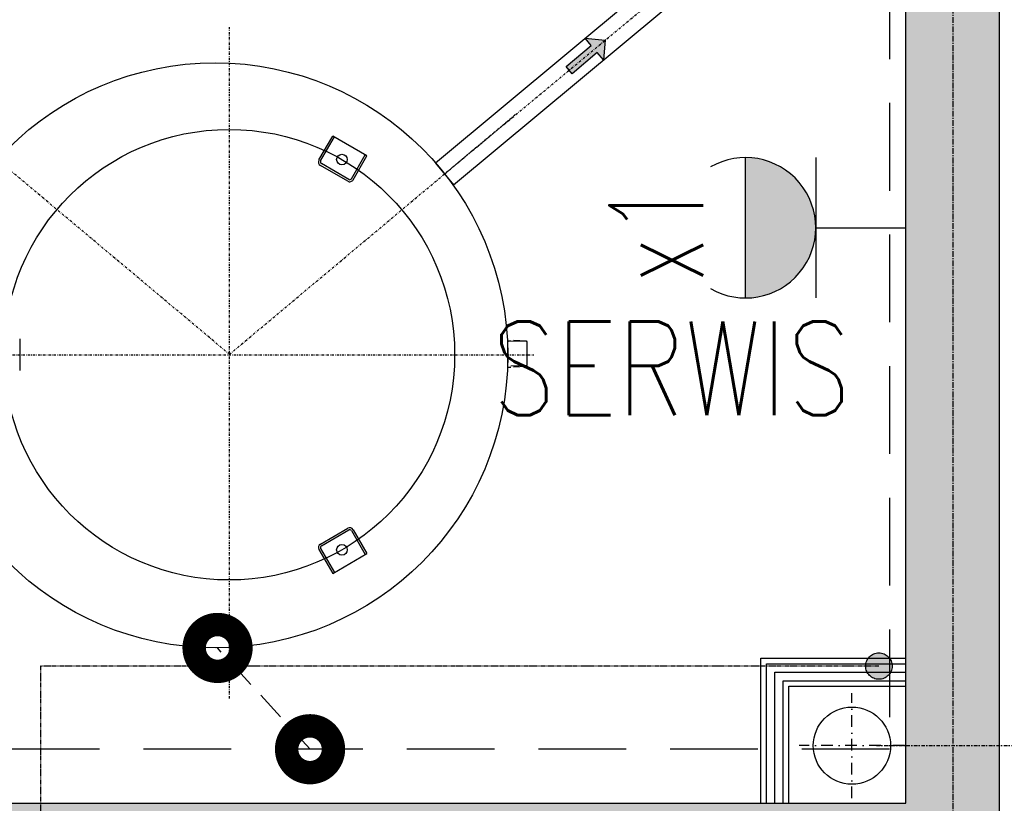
# Model space of a CAD drawing. Extents: x -7228 to 74941, y -112898 to 85621.
# Tile 610 of 635: x 53208 to 53419, y 83619 to 83787. Entities that reach past the tile are written whole.
import ezdxf
from ezdxf.enums import TextEntityAlignment as Align

# ---------------------------------------------------------------- set-up
doc = ezdxf.new("R2010")
doc.units = 0
for name, pattern in [('ACAD_ISO06W100', [36, 24, -3, 0, -3, 0, -3, 0, -3]), ('CENTER', [2, 1.25, -0.25, 0.25, -0.25]), ('DASHDOT', [1, 0.5, -0.25, 0, -0.25]), ('DASHED2', [0.375, 0.25, -0.125])]:
    doc.linetypes.add(name, pattern=pattern)
for name, color, linetype in [('E35', 6, 'CONTINUOUS'), ('E50', 3, 'CONTINUOUS'), ('E50kor', 3, 'CONTINUOUS'), ('Ins-co', 2, 'CONTINUOUS'), ('ins-kan-deszcz', 132, 'CONTINUOUS'), ('Ins-wod', 4, 'CONTINUOUS'), ('Mw-fontanna', 160, 'ACAD_ISO06W100'), ('Os-osie glowne', 1, 'CENTER'), ('Sc-beton', 7, 'CONTINUOUS'), ('Sc-beton-hatch', 86, 'CONTINUOUS'), ('Sc-gk', 120, 'CONTINUOUS')]:
    doc.layers.add(name, color=color, linetype=linetype)
doc.styles.add('CP_ATTR', font='ROMANS.SHX')
doc.styles.add('ROMANS', font='romans', dxfattribs={"width": 0.85})
doc.linetypes.add('BATTING', pattern='A,0.0001,-0.1,[134,ltypeshp.shx,S=0.1,R=0,X=-0.1,Y=0],-0.2,[134,ltypeshp.shx,S=0.1,R=180,X=0.1,Y=0],-0.1', length=0.4001)

# ---------------------------------------------------------------- blocks, each defined once
blk = doc.blocks.new('_jgsjhjfhhfdf')
at = {"layer": 'Ins-wod'}
blk.add_hatch(color=256, dxfattribs=at).paths.add_polyline_path([(-65.93, -477.6), (-64.64, -479.13), (-64.27, -474.9), (-68.5, -474.53), (-67.22, -476.06), (-72.58, -480.56), (-71.29, -482.1)])
for p, q in [((-55.62, -463.83), (-100.48, -501.18)), ((-96.62, -505.82), (-51.76, -468.47)), ((-67.22, -476.06), (-68.5, -474.53)), ((-68.5, -474.53), (-64.27, -474.9)), ((-64.27, -474.9), (-64.64, -479.13)), ((-72.58, -480.56), (-67.22, -476.06)), ((-65.93, -477.6), (-71.29, -482.1)), ((-64.64, -479.13), (-65.93, -477.6)), ((-71.29, -482.1), (-72.58, -480.56)), ((-71.29, -482.1), (-72.58, -480.56)), ((-125.4, -500.53), (-122.45, -495.41)), ((-125.04, -500.74), (-122.08, -495.62)), ((-115.13, -499.64), (-122.45, -495.41)), ((-118.45, -504.54), (-115.5, -499.42)), ((-118.09, -504.76), (-115.13, -499.64)), ((-119.24, -505.07), (-125.09, -501.69)), ((-119.03, -504.7), (-124.88, -501.32)), ((-100.48, -501.18), (-96.62, -505.82)), ((-189.31, -538.76), (-189.31, -545.52)), ((-84.44, -539.22), (-85.21, -539.22)), ((-85.07, -539.22), (-85.07, -539.38)), ((-85.07, -544.91), (-85.07, -539.38)), ((-81.01, -539.34), (-84.44, -539.22)), ((-83.81, -539.06), (-81.14, -539.2)), ((-81.14, -539.2), (-80.98, -539.38)), ((-80.98, -539.38), (-80.98, -544.43)), ((-81.01, -544.46), (-84.44, -544.58)), ((-83.81, -544.75), (-81.14, -544.6)), ((-81.14, -544.6), (-80.98, -544.43)), ((-84.44, -544.91), (-85.21, -544.91)), ((-125.09, -582.6), (-119.24, -579.22)), ((-124.88, -582.96), (-119.03, -579.59)), ((-118.45, -579.74), (-115.5, -584.86)), ((-118.09, -579.53), (-115.13, -584.65)), ((-125.4, -583.75), (-122.45, -588.87)), ((-125.04, -583.54), (-122.08, -588.66)), ((-122.45, -588.87), (-115.13, -584.65))]:
    blk.add_line(p, q, dxfattribs=at)
at = {"layer": 'Ins-wod', "linetype": 'DASHDOT'}
for p, q in [((-98.55, -503.5), (-53.69, -466.15)), ((-144.5, -615.6), (-144.5, -472.16)), ((-144.5, -542.06), (-83.22, -490.64)), ((-144.5, -542.06), (-200.03, -495.47)), ((-209.58, -542.14), (-79.52, -542.14))]:
    blk.add_line(p, q, dxfattribs=at)
at = {"layer": 'Ins-wod'}
for centre, radius in [((-147.57, -542.27), 62.5), ((-144.55, -542.14), 48.14), ((-120.48, -500.45), 1.13), ((-120.48, -583.83), 1.13)]:
    blk.add_circle(centre, radius, dxfattribs=at)
for centre, radius, start, end in [((-124.67, -500.96), 0.845, 150, 240), ((-124.67, -500.96), 0.422, 150, 240), ((-118.82, -504.33), 0.422, 240, 330), ((-118.82, -504.33), 0.845, 240, 330), ((-118.82, -579.95), 0.845, 30, 120), ((-118.82, -579.95), 0.422, 30, 120), ((-124.67, -583.33), 0.845, 120, 210), ((-124.67, -583.33), 0.422, 120, 210)]:
    blk.add_arc(centre, radius, start, end, dxfattribs=at)
at = {"layer": 'Ins-wod', "style": 'CP_ATTR', "flags": 9}
for tag, p, height, rotation, width in [('PRODUCT-TYPE', (-15.45, -4.46), 0.000337, 180, 48.619691), ('PRODUCER', (-15.45, -4.46), 0.000337, 180, 48.619691), ('ARTICLE', (-15.45, -4.46), 0.000337, 180, 48.619691), ('OTHER', (-15.45, -4.46), 0.000337, 180, 48.619691), ('FLOW', (-15.45, -4.46), 0.000337, 180, 48.619691), ('NAME', (-15.45, -4.46), 0.000337, 180, 48.619691), ('OTHER', (-6.2, -13.71), 0.000337, 270, 1.595002), ('FLOW', (-6.2, -13.71), 0.000337, 270, 1.595002), ('ARTICLE', (-6.2, -13.71), 0.000337, 270, 1.595002), ('PRODUCT-TYPE', (-6.2, -13.71), 0.000337, 270, 1.595002), ('PRODUCER', (-6.2, -13.71), 0.000337, 270, 1.595002), ('NAME', (-6.2, -13.71), 0.000337, 270, 1.595002), ('PRODUCT-TYPE', (-6.2, -110.17), 0.000337, 90, 24.508066), ('PRODUCER', (-6.2, -110.17), 0.000337, 90, 24.508066), ('ARTICLE', (-6.2, -110.17), 0.000337, 90, 24.508066), ('OTHER', (-6.2, -110.17), 0.000337, 90, 24.508066), ('FLOW', (-6.2, -110.17), 0.000337, 90, 24.508066), ('NAME', (-6.2, -110.17), 0.000337, 90, 24.508066), ('OTHER', (-30.83, -162.99), 0.000761, 270, 7.892014), ('FLOW', (-30.83, -162.99), 0.000761, 270, 7.892014), ('ARTICLE', (-30.83, -162.99), 0.000761, 270, 7.892014), ('PRODUCT-TYPE', (-30.83, -162.99), 0.000761, 270, 7.892014), ('PRODUCER', (-30.83, -162.99), 0.000761, 270, 7.892014), ('NAME', (-30.83, -162.99), 0.000761, 270, 7.892014), ('OTHER', (-68.46, -170.62), 0.000761, 90, 0.969593), ('FLOW', (-68.46, -170.62), 0.000761, 90, 0.969593), ('ARTICLE', (-68.46, -170.62), 0.000761, 90, 0.969593), ('PRODUCT-TYPE', (-68.46, -170.62), 0.000761, 90, 0.969593), ('PRODUCER', (-68.46, -170.62), 0.000761, 90, 0.969593), ('NAME', (-68.46, -170.62), 0.000761, 90, 0.969593), ('PRODUCT-TYPE', (-68.46, -210.38), 0.000761, 90, 0.969593), ('OTHER', (-68.46, -210.38), 0.000761, 90, 0.969593), ('FLOW', (-68.46, -210.38), 0.000761, 90, 0.969593), ('ARTICLE', (-68.46, -210.38), 0.000761, 90, 0.969593), ('PRODUCER', (-68.46, -210.38), 0.000761, 90, 0.969593), ('NAME', (-68.46, -210.38), 0.000761, 90, 0.969593), ('PRODUCT-TYPE', (-34.85, -236.79), 0.000761, 90, 0.623389), ('OTHER', (-34.85, -236.79), 0.000761, 90, 0.623389), ('FLOW', (-34.85, -236.79), 0.000761, 90, 0.623389), ('ARTICLE', (-34.85, -236.79), 0.000761, 90, 0.623389), ('PRODUCER', (-34.85, -236.79), 0.000761, 90, 0.623389), ('NAME', (-34.85, -236.79), 0.000761, 90, 0.623389), ('PRODUCT-TYPE', (-68.46, -241.03), 0.0001, 90, 1), ('OTHER', (-68.46, -241.03), 0.0001, 90, 1), ('FLOW', (-68.46, -241.03), 0.0001, 90, 1), ('ARTICLE', (-68.46, -241.03), 0.0001, 90, 1), ('PRODUCER', (-68.46, -241.03), 0.0001, 90, 1), ('NAME', (-68.46, -241.03), 0.0001, 90, 1), ('OTHER', (-68.46, -251.03), 0.000761, 90, 1.31406), ('FLOW', (-68.46, -251.03), 0.000761, 90, 1.31406), ('ARTICLE', (-68.46, -251.03), 0.000761, 90, 1.31406), ('PRODUCT-TYPE', (-68.46, -251.03), 0.000761, 90, 1.31406), ('PRODUCER', (-68.46, -251.03), 0.000761, 90, 1.31406), ('NAME', (-68.46, -251.03), 0.000761, 90, 1.31406), ('OTHER', (-68.46, -251.03), 0.000761, 270, 1.708279), ('FLOW', (-68.46, -251.03), 0.000761, 270, 1.708279), ('ARTICLE', (-68.46, -251.03), 0.000761, 270, 1.708279), ('PRODUCT-TYPE', (-68.46, -251.03), 0.000761, 270, 1.708279), ('PRODUCER', (-68.46, -251.03), 0.000761, 270, 1.708279), ('NAME', (-68.46, -251.03), 0.000761, 270, 1.708279), ('PRODUCT-TYPE', (-280.44, -283.67), 0.000603, 180, 18.176861), ('PRODUCER', (-280.44, -283.67), 0.000603, 180, 18.176861), ('ARTICLE', (-280.44, -283.67), 0.000603, 180, 18.176861), ('OTHER', (-280.44, -283.67), 0.000603, 180, 18.176861), ('FLOW', (-280.44, -283.67), 0.000603, 180, 18.176861), ('NAME', (-280.44, -283.67), 0.000603, 180, 18.176861), ('PRODUCT-TYPE', (-66.73, -319.6), 0.000603, 90, 5.550504), ('PRODUCER', (-66.73, -319.6), 0.000603, 90, 5.550504), ('OTHER', (-66.73, -319.6), 0.000603, 90, 5.550504), ('FLOW', (-66.73, -319.6), 0.000603, 90, 5.550504), ('ARTICLE', (-66.73, -319.6), 0.000603, 90, 5.550504), ('NAME', (-66.73, -319.6), 0.000603, 90, 5.550504), ('ARTICLE', (-10.99, -321.63), 0.0001, 90, 1), ('PRODUCT-TYPE', (-10.99, -321.63), 0.0001, 90, 1), ('PRODUCER', (-10.99, -321.63), 0.0001, 90, 1), ('OTHER', (-10.99, -321.63), 0.0001, 90, 1), ('FLOW', (-10.99, -321.63), 0.0001, 90, 1), ('NAME', (-10.99, -321.63), 0.0001, 90, 1), ('PRODUCT-TYPE', (-68.26, -323.31), 0.000603, 225, 3.259505), ('OTHER', (-68.26, -323.31), 0.000603, 225, 3.259505), ('FLOW', (-68.26, -323.31), 0.000603, 225, 3.259505), ('ARTICLE', (-68.26, -323.31), 0.000603, 225, 3.259505), ('PRODUCER', (-68.26, -323.31), 0.000603, 225, 3.259505), ('NAME', (-68.26, -323.31), 0.000603, 225, 3.259505), ('OTHER', (-10.99, -324.58), 0.000603, 90, 0.490663), ('FLOW', (-10.99, -324.58), 0.000603, 90, 0.490663), ('ARTICLE', (-10.99, -324.58), 0.000603, 90, 0.490663), ('PRODUCT-TYPE', (-10.99, -324.58), 0.000603, 90, 0.490663), ('PRODUCER', (-10.99, -324.58), 0.000603, 90, 0.490663), ('NAME', (-10.99, -324.58), 0.000603, 90, 0.490663), ('OTHER', (-68.11, -328.25), 0.000213, 270, 2.751934), ('FLOW', (-68.11, -328.25), 0.000213, 270, 2.751934), ('ARTICLE', (-68.11, -328.25), 0.000213, 270, 2.751934), ('PRODUCT-TYPE', (-68.11, -328.25), 0.000213, 270, 2.751934), ('PRODUCER', (-68.11, -328.25), 0.000213, 270, 2.751934), ('NAME', (-68.11, -328.25), 0.000213, 270, 2.751934), ('OTHER', (-10.99, -334.58), 0.000603, 270, 2.727353), ('FLOW', (-10.99, -334.58), 0.000603, 270, 2.727353), ('ARTICLE', (-10.99, -334.58), 0.000603, 270, 2.727353), ('PRODUCT-TYPE', (-10.99, -334.58), 0.000603, 270, 2.727353), ('PRODUCER', (-10.99, -334.58), 0.000603, 270, 2.727353), ('NAME', (-10.99, -334.58), 0.000603, 270, 2.727353), ('OTHER', (-68.11, -343.77), 0.000213, 270, 2.751934), ('FLOW', (-68.11, -343.77), 0.000213, 270, 2.751934), ('ARTICLE', (-68.11, -343.77), 0.000213, 270, 2.751934), ('PRODUCT-TYPE', (-68.11, -343.77), 0.000213, 270, 2.751934), ('PRODUCER', (-68.11, -343.77), 0.000213, 270, 2.751934), ('NAME', (-68.11, -343.77), 0.000213, 270, 2.751934), ('OTHER', (-10.99, -406.79), 0.0001, 270, 1), ('FLOW', (-10.99, -406.79), 0.0001, 270, 1), ('ARTICLE', (-10.99, -406.79), 0.0001, 270, 1), ('PRODUCT-TYPE', (-10.99, -406.79), 0.0001, 270, 1), ('PRODUCER', (-10.99, -406.79), 0.0001, 270, 1), ('NAME', (-10.99, -406.79), 0.0001, 270, 1), ('PRODUCT-TYPE', (-10.99, -428.15), 0.000603, 90, 17.159626), ('PRODUCT-TYPE', (-10.99, -428.15), 0.000603, 90, 15.082723), ('PRODUCER', (-10.99, -428.15), 0.000603, 90, 17.159626), ('PRODUCER', (-10.99, -428.15), 0.000603, 90, 15.082723), ('ARTICLE', (-10.99, -428.15), 0.000603, 90, 17.159626), ('ARTICLE', (-10.99, -428.15), 0.000603, 90, 15.082723), ('OTHER', (-10.99, -428.15), 0.000603, 90, 17.159626), ('NAME', (-10.99, -428.15), 0.000603, 90, 15.082723), ('FLOW', (-10.99, -428.15), 0.000603, 90, 15.082723), ('OTHER', (-10.99, -428.15), 0.000603, 90, 15.082723), ('NAME', (-10.99, -428.15), 0.000603, 90, 17.159626), ('FLOW', (-10.99, -428.15), 0.000603, 90, 17.159626), ('PRODUCT-TYPE', (-216.1, -610.33), 0.000603, 90, 18.979779), ('PRODUCER', (-216.1, -610.33), 0.000603, 90, 18.979779), ('ARTICLE', (-216.1, -610.33), 0.000603, 90, 18.979779), ('OTHER', (-216.1, -610.33), 0.000603, 90, 18.979779), ('NAME', (-216.1, -610.33), 0.000603, 90, 18.979779), ('FLOW', (-216.1, -610.33), 0.000603, 90, 18.979779), ('PRODUCT-TYPE', (-225.35, -619.57), 0.000603, 180, 25.057534), ('PRODUCER', (-225.35, -619.57), 0.000603, 180, 25.057534), ('ARTICLE', (-225.35, -619.57), 0.000603, 180, 25.057534), ('OTHER', (-225.35, -619.57), 0.000603, 180, 25.057534), ('FLOW', (-225.35, -619.57), 0.000603, 180, 25.057534), ('NAME', (-225.35, -619.57), 0.000603, 180, 25.057534)]:
    blk.add_attdef(tag, p, '', height=height, rotation=rotation, dxfattribs=dict(at, width=width))
at = {"layer": 'Ins-wod', "style": 'CP_ATTR', "text_generation_flag": 4, "width": 1, "flags": 9}
for tag in ['OTHER', 'FLOW', 'ARTICLE', 'PRODUCT-TYPE', 'PRODUCER', 'NAME']:
    blk.add_attdef(tag, (-15.44, -4.46), '', height=0.0001, dxfattribs=at)
at = {"layer": 'Ins-wod', "style": 'CP_ATTR', "text_generation_flag": 4, "flags": 9}
for tag, p, height, rotation, width in [('OTHER', (-188.54, -13.71), 0.0001, 90, 1), ('FLOW', (-188.54, -13.71), 0.0001, 90, 1), ('ARTICLE', (-188.54, -13.71), 0.0001, 90, 1), ('PRODUCT-TYPE', (-188.54, -13.71), 0.0001, 90, 1), ('PRODUCER', (-188.54, -13.71), 0.0001, 90, 1), ('NAME', (-188.54, -13.71), 0.0001, 90, 1), ('PRODUCT-TYPE', (-68.46, -146.87), 0.0001, 90, 1), ('OTHER', (-68.46, -146.87), 0.0001, 90, 1), ('FLOW', (-68.46, -146.87), 0.0001, 90, 1), ('ARTICLE', (-68.46, -146.87), 0.0001, 90, 1), ('PRODUCER', (-68.46, -146.87), 0.0001, 90, 1), ('NAME', (-68.46, -146.87), 0.0001, 90, 1), ('OTHER', (-68.46, -146.87), 0.000761, 270, 0.969593), ('FLOW', (-68.46, -146.87), 0.000761, 270, 0.969593), ('ARTICLE', (-68.46, -146.87), 0.000761, 270, 0.969593), ('PRODUCT-TYPE', (-68.46, -146.87), 0.000761, 270, 0.969593), ('PRODUCER', (-68.46, -146.87), 0.000761, 270, 0.969593), ('NAME', (-68.46, -146.87), 0.000761, 270, 0.969593), ('OTHER', (-30.83, -162.99), 0.0001, 90, 1), ('FLOW', (-30.83, -162.99), 0.0001, 90, 1), ('ARTICLE', (-30.83, -162.99), 0.0001, 90, 1), ('PRODUCT-TYPE', (-30.83, -162.99), 0.0001, 90, 1), ('PRODUCER', (-30.83, -162.99), 0.0001, 90, 1), ('NAME', (-30.83, -162.99), 0.0001, 90, 1), ('OTHER', (-68.46, -186.62), 0.000761, 270, 0.969593), ('FLOW', (-68.46, -186.62), 0.000761, 270, 0.969593), ('ARTICLE', (-68.46, -186.62), 0.000761, 270, 0.969593), ('PRODUCT-TYPE', (-68.46, -186.62), 0.000761, 270, 0.969593), ('PRODUCER', (-68.46, -186.62), 0.000761, 270, 0.969593), ('NAME', (-68.46, -186.62), 0.000761, 270, 0.969593), ('OTHER', (-68.46, -210.38), 0.0001, 270, 1), ('FLOW', (-68.46, -210.38), 0.0001, 270, 1), ('ARTICLE', (-68.46, -210.38), 0.0001, 270, 1), ('PRODUCT-TYPE', (-68.46, -210.38), 0.0001, 270, 1), ('PRODUCER', (-68.46, -210.38), 0.0001, 270, 1), ('NAME', (-68.46, -210.38), 0.0001, 270, 1), ('OTHER', (-34.85, -232.04), 0.0001, 90, 1), ('FLOW', (-34.85, -232.04), 0.0001, 90, 1), ('ARTICLE', (-34.85, -232.04), 0.0001, 90, 1), ('PRODUCT-TYPE', (-34.85, -232.04), 0.0001, 90, 1), ('PRODUCER', (-34.85, -232.04), 0.0001, 90, 1), ('NAME', (-34.85, -232.04), 0.0001, 90, 1), ('OTHER', (-390.05, -283.67), 0.0001, 180, 1), ('FLOW', (-390.05, -283.67), 0.0001, 180, 1), ('ARTICLE', (-390.05, -283.67), 0.0001, 180, 1), ('PRODUCT-TYPE', (-390.05, -283.67), 0.0001, 180, 1), ('PRODUCER', (-390.05, -283.67), 0.0001, 180, 1), ('NAME', (-390.05, -283.67), 0.0001, 180, 1), ('OTHER', (-66.73, -319.6), 0.0001, 270, 1), ('FLOW', (-66.73, -319.6), 0.0001, 270, 1), ('ARTICLE', (-66.73, -319.6), 0.0001, 270, 1), ('PRODUCT-TYPE', (-66.73, -319.6), 0.0001, 270, 1), ('PRODUCER', (-66.73, -319.6), 0.0001, 270, 1), ('NAME', (-66.73, -319.6), 0.0001, 270, 1), ('OTHER', (-82.16, -337.21), 0.0001, 225, 1), ('FLOW', (-82.16, -337.21), 0.0001, 225, 1), ('ARTICLE', (-82.16, -337.21), 0.0001, 225, 1), ('PRODUCT-TYPE', (-82.16, -337.21), 0.0001, 225, 1), ('PRODUCER', (-82.16, -337.21), 0.0001, 225, 1), ('NAME', (-82.16, -337.21), 0.0001, 225, 1), ('OTHER', (-10.99, -373.79), 0.0001, 90, 1), ('FLOW', (-10.99, -373.79), 0.0001, 90, 1), ('ARTICLE', (-10.99, -373.79), 0.0001, 90, 1), ('PRODUCT-TYPE', (-10.99, -373.79), 0.0001, 90, 1), ('PRODUCER', (-10.99, -373.79), 0.0001, 90, 1), ('NAME', (-10.99, -373.79), 0.0001, 90, 1), ('NAME', (-272.91, -422.54), 0.0001, 310, 1), ('PRODUCER', (-272.91, -422.54), 0.0001, 310, 1), ('PRODUCT-TYPE', (-272.91, -422.54), 0.0001, 310, 1), ('ARTICLE', (-272.91, -422.54), 0.0001, 310, 1), ('FLOW', (-272.91, -422.54), 0.0001, 310, 1), ('OTHER', (-272.91, -422.54), 0.0001, 310, 1), ('OTHER', (-376.44, -619.57), 0.0001, 180, 1), ('FLOW', (-376.44, -619.57), 0.0001, 180, 1), ('ARTICLE', (-376.44, -619.57), 0.0001, 180, 1), ('PRODUCT-TYPE', (-376.44, -619.57), 0.0001, 180, 1), ('PRODUCER', (-376.44, -619.57), 0.0001, 180, 1), ('NAME', (-376.44, -619.57), 0.0001, 180, 1)]:
    blk.add_attdef(tag, p, '', height=height, rotation=rotation, dxfattribs=dict(at, width=width))
at = {"layer": 'Ins-wod', "style": 'CP_ATTR', "width": 1, "flags": 9}
for tag in ['OTHER', 'WEIGHT', 'VOLTAGE', 'POWER', 'FLOW', 'TEMPERATURE', 'PN', 'DN', 'CHARACTER', 'ORDER-NO', 'PRODUCT-TYPE', 'ARTICLE', 'PRODUCER', 'NUMBER', 'GROUP', 'NAME']:
    blk.add_attdef(tag, text='', height=0.00005, rotation=270, dxfattribs=at).set_placement((-6.2, -18.99), align=Align.MIDDLE_LEFT)
at = {"layer": 'Ins-wod', "style": 'CP_ATTR', "flags": 9}
for tag, p, height, width in [('NAME', (-55.05, -133.45), 0.000761, 4.892514), ('PRODUCER', (-55.05, -133.45), 0.000761, 4.892514), ('PRODUCT-TYPE', (-55.05, -133.45), 0.000761, 4.892514), ('ARTICLE', (-55.05, -133.45), 0.000761, 4.892514), ('FLOW', (-55.05, -133.45), 0.000761, 4.892514), ('OTHER', (-55.05, -133.45), 0.000761, 4.892514), ('OTHER', (-25.58, -157.74), 0.000761, 0.854973), ('FLOW', (-25.58, -157.74), 0.000761, 0.854973), ('ARTICLE', (-25.58, -157.74), 0.000761, 0.854973), ('PRODUCT-TYPE', (-25.58, -157.74), 0.000761, 0.854973), ('PRODUCER', (-25.58, -157.74), 0.000761, 0.854973), ('NAME', (-25.58, -157.74), 0.000761, 0.854973), ('OTHER', (-225.35, -619.57), 0.0001, 1), ('FLOW', (-225.35, -619.57), 0.0001, 1), ('ARTICLE', (-225.35, -619.57), 0.0001, 1), ('PRODUCT-TYPE', (-225.35, -619.57), 0.0001, 1), ('PRODUCER', (-225.35, -619.57), 0.0001, 1), ('NAME', (-225.35, -619.57), 0.0001, 1)]:
    blk.add_attdef(tag, p, '', height=height, dxfattribs=dict(at, width=width))
at = {"layer": 'Ins-wod', "style": 'CP_ATTR', "text_generation_flag": 4, "width": 1, "flags": 9}
for tag, rotation, p in [('OTHER', 270, (-68.45, -154.15)), ('WEIGHT', 270, (-68.45, -154.15)), ('VOLTAGE', 270, (-68.45, -154.15)), ('POWER', 270, (-68.45, -154.15)), ('FLOW', 270, (-68.45, -154.15)), ('TEMPERATURE', 270, (-68.45, -154.15)), ('PN', 270, (-68.45, -154.15)), ('DN', 270, (-68.45, -154.15)), ('CHARACTER', 270, (-68.45, -154.15)), ('ORDER-NO', 270, (-68.45, -154.15)), ('PRODUCT-TYPE', 270, (-68.45, -154.15)), ('ARTICLE', 270, (-68.45, -154.15)), ('PRODUCER', 270, (-68.45, -154.15)), ('NUMBER', 270, (-68.45, -154.15)), ('GROUP', 270, (-68.45, -154.15)), ('NAME', 270, (-68.45, -154.15)), ('OTHER', 270, (-68.45, -193.91)), ('WEIGHT', 270, (-68.45, -193.91)), ('VOLTAGE', 270, (-68.45, -193.91)), ('POWER', 270, (-68.45, -193.91)), ('FLOW', 270, (-68.45, -193.91)), ('TEMPERATURE', 270, (-68.45, -193.91)), ('PN', 270, (-68.45, -193.91)), ('DN', 270, (-68.45, -193.91)), ('CHARACTER', 270, (-68.45, -193.91)), ('ORDER-NO', 270, (-68.45, -193.91)), ('PRODUCT-TYPE', 270, (-68.45, -193.91)), ('ARTICLE', 270, (-68.45, -193.91)), ('PRODUCER', 270, (-68.45, -193.91)), ('NUMBER', 270, (-68.45, -193.91)), ('GROUP', 270, (-68.45, -193.91)), ('NAME', 270, (-68.45, -193.91)), ('OTHER', 180, (-292.52, -283.67)), ('WEIGHT', 180, (-292.52, -283.67)), ('VOLTAGE', 180, (-292.52, -283.67)), ('POWER', 180, (-292.52, -283.67)), ('FLOW', 180, (-292.52, -283.67)), ('TEMPERATURE', 180, (-292.52, -283.67)), ('PN', 180, (-292.52, -283.67)), ('DN', 180, (-292.52, -283.67)), ('CHARACTER', 180, (-292.52, -283.67)), ('ORDER-NO', 180, (-292.52, -283.67)), ('PRODUCT-TYPE', 180, (-292.52, -283.67)), ('ARTICLE', 180, (-292.52, -283.67)), ('PRODUCER', 180, (-292.52, -283.67)), ('NUMBER', 180, (-292.52, -283.67)), ('GROUP', 180, (-292.52, -283.67)), ('NAME', 180, (-292.52, -283.67)), ('OTHER', 270, (-10.99, -324.49)), ('WEIGHT', 270, (-10.99, -324.49)), ('VOLTAGE', 270, (-10.99, -324.49)), ('POWER', 270, (-10.99, -324.49)), ('FLOW', 270, (-10.99, -324.49)), ('TEMPERATURE', 270, (-10.99, -324.49)), ('PN', 270, (-10.99, -324.49)), ('DN', 270, (-10.99, -324.49)), ('CHARACTER', 270, (-10.99, -324.49)), ('ORDER-NO', 270, (-10.99, -324.49)), ('PRODUCT-TYPE', 270, (-10.99, -324.49)), ('ARTICLE', 270, (-10.99, -324.49)), ('PRODUCER', 270, (-10.99, -324.49)), ('NUMBER', 270, (-10.99, -324.49)), ('GROUP', 270, (-10.99, -324.49)), ('NAME', 270, (-10.99, -324.49)), ('OTHER', 270, (-10.99, -373.7)), ('WEIGHT', 270, (-10.99, -373.7)), ('VOLTAGE', 270, (-10.99, -373.7)), ('POWER', 270, (-10.99, -373.7)), ('FLOW', 270, (-10.99, -373.7)), ('TEMPERATURE', 270, (-10.99, -373.7)), ('PN', 270, (-10.99, -373.7)), ('DN', 270, (-10.99, -373.7)), ('CHARACTER', 270, (-10.99, -373.7)), ('ORDER-NO', 270, (-10.99, -373.7)), ('PRODUCT-TYPE', 270, (-10.99, -373.7)), ('ARTICLE', 270, (-10.99, -373.7)), ('PRODUCER', 270, (-10.99, -373.7)), ('NUMBER', 270, (-10.99, -373.7)), ('GROUP', 270, (-10.99, -373.7)), ('NAME', 270, (-10.99, -373.7))]:
    blk.add_attdef(tag, text='', height=0.00005, rotation=rotation, dxfattribs=at).set_placement(p, align=Align.MIDDLE_LEFT)
at = {"layer": 'Ins-wod', "style": 'CP_ATTR', "flags": 9}
for tag, rotation, p in [('OTHER', 90, (-68.45, -163.34)), ('WEIGHT', 90, (-68.45, -163.34)), ('VOLTAGE', 90, (-68.45, -163.34)), ('POWER', 90, (-68.45, -163.34)), ('FLOW', 90, (-68.45, -163.34)), ('TEMPERATURE', 90, (-68.45, -163.34)), ('PN', 90, (-68.45, -163.34)), ('DN', 90, (-68.45, -163.34)), ('CHARACTER', 90, (-68.45, -163.34)), ('ORDER-NO', 90, (-68.45, -163.34)), ('PRODUCT-TYPE', 90, (-68.45, -163.34)), ('ARTICLE', 90, (-68.45, -163.34)), ('PRODUCER', 90, (-68.45, -163.34)), ('NUMBER', 90, (-68.45, -163.34)), ('GROUP', 90, (-68.45, -163.34)), ('NAME', 90, (-68.45, -163.34)), ('OTHER', 90, (-68.45, -203.09)), ('WEIGHT', 90, (-68.45, -203.09)), ('VOLTAGE', 90, (-68.45, -203.09)), ('POWER', 90, (-68.45, -203.09)), ('FLOW', 90, (-68.45, -203.09)), ('TEMPERATURE', 90, (-68.45, -203.09)), ('PN', 90, (-68.45, -203.09)), ('DN', 90, (-68.45, -203.09)), ('CHARACTER', 90, (-68.45, -203.09)), ('ORDER-NO', 90, (-68.45, -203.09)), ('PRODUCT-TYPE', 90, (-68.45, -203.09)), ('ARTICLE', 90, (-68.45, -203.09)), ('PRODUCER', 90, (-68.45, -203.09)), ('NUMBER', 90, (-68.45, -203.09)), ('GROUP', 90, (-68.45, -203.09)), ('NAME', 90, (-68.45, -203.09)), ('OTHER', 90, (-10.99, -358.82)), ('WEIGHT', 90, (-10.99, -358.82)), ('VOLTAGE', 90, (-10.99, -358.82)), ('POWER', 90, (-10.99, -358.82)), ('FLOW', 90, (-10.99, -358.82)), ('TEMPERATURE', 90, (-10.99, -358.82)), ('PN', 90, (-10.99, -358.82)), ('DN', 90, (-10.99, -358.82)), ('CHARACTER', 90, (-10.99, -358.82)), ('ORDER-NO', 90, (-10.99, -358.82)), ('PRODUCT-TYPE', 90, (-10.99, -358.82)), ('ARTICLE', 90, (-10.99, -358.82)), ('PRODUCER', 90, (-10.99, -358.82)), ('NUMBER', 90, (-10.99, -358.82)), ('GROUP', 90, (-10.99, -358.82)), ('NAME', 90, (-10.99, -358.82)), ('OTHER', 90, (-10.99, -406.88)), ('WEIGHT', 90, (-10.99, -406.88)), ('VOLTAGE', 90, (-10.99, -406.88)), ('POWER', 90, (-10.99, -406.88)), ('FLOW', 90, (-10.99, -406.88)), ('TEMPERATURE', 90, (-10.99, -406.88)), ('PN', 90, (-10.99, -406.88)), ('DN', 90, (-10.99, -406.88)), ('CHARACTER', 90, (-10.99, -406.88)), ('ORDER-NO', 90, (-10.99, -406.88)), ('PRODUCT-TYPE', 90, (-10.99, -406.88)), ('ARTICLE', 90, (-10.99, -406.88)), ('PRODUCER', 90, (-10.99, -406.88)), ('NUMBER', 90, (-10.99, -406.88)), ('GROUP', 90, (-10.99, -406.88)), ('NAME', 90, (-10.99, -406.88)), ('OTHER', 39.7785, (-27.7, -444.52)), ('WEIGHT', 39.7785, (-27.7, -444.52)), ('VOLTAGE', 39.7785, (-27.7, -444.52)), ('POWER', 39.7785, (-27.7, -444.52)), ('FLOW', 39.7785, (-27.7, -444.52)), ('TEMPERATURE', 39.7785, (-27.7, -444.52)), ('PN', 39.7785, (-27.7, -444.52)), ('DN', 39.7785, (-27.7, -444.52)), ('CHARACTER', 39.7785, (-27.7, -444.52)), ('ORDER-NO', 39.7785, (-27.7, -444.52)), ('PRODUCT-TYPE', 39.7785, (-27.7, -444.52)), ('ARTICLE', 39.7785, (-27.7, -444.52)), ('PRODUCER', 39.7785, (-27.7, -444.52)), ('NUMBER', 39.7785, (-27.7, -444.52)), ('GROUP', 39.7785, (-27.7, -444.52)), ('NAME', 39.7785, (-27.7, -444.52)), ('OTHER', 92.8705, (-268.23, -458.63)), ('WEIGHT', 92.8705, (-268.23, -458.63)), ('VOLTAGE', 92.8705, (-268.23, -458.63)), ('POWER', 92.8705, (-268.23, -458.63)), ('FLOW', 92.8705, (-268.23, -458.63)), ('TEMPERATURE', 92.8705, (-268.23, -458.63)), ('PN', 92.8705, (-268.23, -458.63)), ('DN', 92.8705, (-268.23, -458.63)), ('CHARACTER', 92.8705, (-268.23, -458.63)), ('ORDER-NO', 92.8705, (-268.23, -458.63)), ('PRODUCT-TYPE', 92.8705, (-268.23, -458.63)), ('ARTICLE', 92.8705, (-268.23, -458.63)), ('PRODUCER', 92.8705, (-268.23, -458.63)), ('NUMBER', 92.8705, (-268.23, -458.63)), ('GROUP', 92.8705, (-268.23, -458.63)), ('NAME', 92.8705, (-268.23, -458.63)), ('OTHER', 39.7785, (-53.75, -466.21)), ('WEIGHT', 39.7785, (-53.75, -466.21)), ('VOLTAGE', 39.7785, (-53.75, -466.21)), ('POWER', 39.7785, (-53.75, -466.21)), ('FLOW', 39.7785, (-53.75, -466.21)), ('TEMPERATURE', 39.7785, (-53.75, -466.21)), ('PN', 39.7785, (-53.75, -466.21)), ('DN', 39.7785, (-53.75, -466.21)), ('CHARACTER', 39.7785, (-53.75, -466.21)), ('ORDER-NO', 39.7785, (-53.75, -466.21)), ('PRODUCT-TYPE', 39.7785, (-53.75, -466.21)), ('ARTICLE', 39.7785, (-53.75, -466.21)), ('PRODUCER', 39.7785, (-53.75, -466.21)), ('NUMBER', 39.7785, (-53.75, -466.21)), ('GROUP', 39.7785, (-53.75, -466.21)), ('NAME', 39.7785, (-53.75, -466.21)), ('NAME', 90, (-216.1, -517.26)), ('GROUP', 90, (-216.1, -517.26)), ('NUMBER', 90, (-216.1, -517.26)), ('PRODUCER', 90, (-216.1, -517.26)), ('ARTICLE', 90, (-216.1, -517.26)), ('PRODUCT-TYPE', 90, (-216.1, -517.26)), ('ORDER-NO', 90, (-216.1, -517.26)), ('CHARACTER', 90, (-216.1, -517.26)), ('DN', 90, (-216.1, -517.26)), ('PN', 90, (-216.1, -517.26)), ('TEMPERATURE', 90, (-216.1, -517.26)), ('FLOW', 90, (-216.1, -517.26)), ('POWER', 90, (-216.1, -517.26)), ('VOLTAGE', 90, (-216.1, -517.26)), ('WEIGHT', 90, (-216.1, -517.26)), ('OTHER', 90, (-216.1, -517.26)), ('NAME', 90, (-216.1, -532.32)), ('GROUP', 90, (-216.1, -532.32)), ('NUMBER', 90, (-216.1, -532.32)), ('PRODUCER', 90, (-216.1, -532.32)), ('ARTICLE', 90, (-216.1, -532.32)), ('PRODUCT-TYPE', 90, (-216.1, -532.32)), ('ORDER-NO', 90, (-216.1, -532.32)), ('CHARACTER', 90, (-216.1, -532.32)), ('DN', 90, (-216.1, -532.32)), ('PN', 90, (-216.1, -532.32)), ('TEMPERATURE', 90, (-216.1, -532.32)), ('FLOW', 90, (-216.1, -532.32)), ('POWER', 90, (-216.1, -532.32)), ('VOLTAGE', 90, (-216.1, -532.32)), ('WEIGHT', 90, (-216.1, -532.32)), ('OTHER', 90, (-216.1, -532.32)), ('OTHER', 65.3427, (-236.5, -547.71)), ('WEIGHT', 65.3427, (-236.5, -547.71)), ('VOLTAGE', 65.3427, (-236.5, -547.71)), ('POWER', 65.3427, (-236.5, -547.71)), ('TEMPERATURE', 65.3427, (-236.5, -547.71)), ('PN', 65.3427, (-236.5, -547.71)), ('DN', 65.3427, (-236.5, -547.7)), ('CHARACTER', 65.3427, (-236.5, -547.71)), ('ORDER-NO', 65.3427, (-236.5, -547.71)), ('PRODUCT-TYPE', 65.3427, (-236.5, -547.71)), ('ARTICLE', 65.3427, (-236.5, -547.71)), ('PRODUCER', 65.3427, (-236.5, -547.71)), ('NUMBER', 65.3427, (-236.5, -547.71)), ('GROUP', 65.3427, (-236.5, -547.71)), ('FLOW', 65.3427, (-236.5, -547.71)), ('NAME', 65.3427, (-236.5, -547.71))]:
    blk.add_attdef(tag, text='', height=0.00005, rotation=rotation, dxfattribs=at).set_placement(p, align=Align.MIDDLE_LEFT)
at = {"layer": 'Ins-wod', "linetype": 'ByBlock', "style": 'CP_ATTR', "flags": 9}
for tag, p, height, width in [('PRODUCT-TYPE', (-34.85, -264.03), 0.000761, 3.579097), ('OTHER', (-34.85, -264.03), 0.000761, 3.579097), ('ARTICLE', (-34.85, -264.03), 0.000761, 3.579097), ('PRODUCER', (-34.85, -264.03), 0.000761, 3.579097), ('FLOW', (-34.85, -264.03), 0.000761, 3.579097), ('NAME', (-34.85, -264.03), 0.000761, 3.579097), ('PRODUCT-TYPE', (-399.29, -274.42), 0.000603, 41.632556), ('PRODUCER', (-399.29, -274.42), 0.000603, 41.632556), ('ARTICLE', (-399.29, -274.42), 0.000603, 41.632556), ('OTHER', (-399.29, -274.42), 0.000603, 41.632556), ('FLOW', (-399.29, -274.42), 0.000603, 41.632556), ('NAME', (-399.29, -274.42), 0.000603, 41.632556)]:
    blk.add_attdef(tag, p, '', height=height, rotation=90, dxfattribs=dict(at, width=width))
at = {"layer": 'Ins-wod', "style": 'CP_ATTR', "flags": 9}
for tag, p, height, rotation, oblique, width in [('OTHER', (-271.05, -292.27), 0.0001, 95, 360, 1), ('FLOW', (-271.05, -292.27), 0.0001, 95, 360, 1), ('ARTICLE', (-271.05, -292.27), 0.0001, 95, 360, 1), ('PRODUCT-TYPE', (-271.05, -292.27), 0.0001, 95, 360, 1), ('PRODUCER', (-271.05, -292.27), 0.0001, 95, 360, 1), ('NAME', (-271.05, -292.27), 0.0001, 95, 360, 1), ('OTHER', (-270.8, -295.15), 0.000603, 95, 0, 0.478976), ('FLOW', (-270.8, -295.15), 0.000603, 95, 0, 0.478976), ('ARTICLE', (-270.8, -295.15), 0.000603, 95, 0, 0.478976), ('PRODUCT-TYPE', (-270.8, -295.15), 0.000603, 95, 0, 0.478976), ('PRODUCER', (-270.8, -295.15), 0.000603, 95, 0, 0.478976), ('NAME', (-270.8, -295.15), 0.000603, 95, 0, 0.478976), ('OTHER', (-270.13, -302.72), 0.0001, 95, 360, 1), ('FLOW', (-270.13, -302.72), 0.0001, 95, 360, 1), ('ARTICLE', (-270.13, -302.72), 0.0001, 95, 360, 1), ('PRODUCT-TYPE', (-270.13, -302.72), 0.0001, 95, 360, 1), ('PRODUCER', (-270.13, -302.72), 0.0001, 95, 360, 1), ('NAME', (-270.13, -302.72), 0.0001, 95, 360, 1), ('OTHER', (-272.91, -311.53), 0.0001, 50, 0, 1), ('FLOW', (-272.91, -311.53), 0.0001, 50, 0, 1), ('ARTICLE', (-272.91, -311.53), 0.0001, 50, 0, 1), ('PRODUCT-TYPE', (-272.91, -311.53), 0.0001, 50, 0, 1), ('PRODUCER', (-272.91, -311.53), 0.0001, 50, 0, 1), ('NAME', (-272.91, -311.53), 0.0001, 50, 0, 1), ('OTHER', (-279.34, -319.2), 0.000483, 50, 0, 2.070393), ('FLOW', (-279.34, -319.2), 0.000483, 50, 0, 2.070393), ('ARTICLE', (-279.34, -319.2), 0.000483, 50, 0, 2.070393), ('PRODUCT-TYPE', (-279.34, -319.2), 0.000483, 50, 0, 2.070393), ('PRODUCER', (-279.34, -319.2), 0.000483, 50, 0, 2.070393), ('NAME', (-279.34, -319.2), 0.000483, 50, 0, 2.070393), ('OTHER', (-279.34, -414.88), 0.000483, 310, 360, 2.070393), ('FLOW', (-279.34, -414.88), 0.000483, 310, 360, 2.070393), ('ARTICLE', (-279.34, -414.88), 0.000483, 310, 360, 2.070393), ('PRODUCT-TYPE', (-279.34, -414.88), 0.000483, 310, 360, 2.070393), ('PRODUCER', (-279.34, -414.88), 0.000483, 310, 360, 2.070393), ('NAME', (-279.34, -414.88), 0.000483, 310, 360, 2.070393), ('PRODUCT-TYPE', (-259.91, -420.44), 0.000603, 24.9998, 360, 32.251138), ('PRODUCER', (-259.91, -420.44), 0.000603, 24.9998, 360, 32.251138), ('OTHER', (-259.91, -420.44), 0.000603, 24.9998, 360, 32.251138), ('ARTICLE', (-259.91, -420.44), 0.000603, 24.9998, 360, 32.251138), ('FLOW', (-259.91, -420.44), 0.000603, 24.9998, 360, 32.251138), ('NAME', (-259.91, -420.44), 0.000603, 24.9998, 360, 32.251138), ('OTHER', (-272.91, -422.54), 0.0001, 309.9998, 360, 1), ('FLOW', (-272.91, -422.54), 0.0001, 309.9998, 360, 1), ('ARTICLE', (-272.91, -422.54), 0.0001, 309.9998, 360, 1), ('PRODUCT-TYPE', (-272.91, -422.54), 0.0001, 309.9998, 360, 1), ('PRODUCER', (-272.91, -422.54), 0.0001, 309.9998, 360, 1), ('NAME', (-272.91, -422.54), 0.0001, 309.9998, 360, 1), ('OTHER', (-266.67, -423.92), 0.0001, 24.9998, 360, 1), ('FLOW', (-266.67, -423.92), 0.0001, 24.9998, 360, 1), ('ARTICLE', (-266.67, -423.92), 0.0001, 24.9998, 360, 1), ('PRODUCT-TYPE', (-266.67, -423.92), 0.0001, 24.9998, 360, 1), ('PRODUCER', (-266.67, -423.92), 0.0001, 24.9998, 360, 1), ('NAME', (-266.67, -423.92), 0.0001, 24.9998, 360, 1), ('OTHER', (-12.88, -432.18), 0.000603, 219.7785, 360, 0.69475), ('FLOW', (-12.88, -432.18), 0.000603, 219.7785, 360, 0.69475), ('ARTICLE', (-12.88, -432.18), 0.000603, 219.7785, 360, 0.69475), ('PRODUCT-TYPE', (-12.88, -432.18), 0.000603, 219.7785, 360, 0.69475), ('PRODUCER', (-12.88, -432.18), 0.000603, 219.7785, 360, 0.69475), ('NAME', (-12.88, -432.18), 0.000603, 219.7785, 360, 0.69475), ('OTHER', (-12.88, -432.18), 0.0001, 39.7785, 360, 1), ('FLOW', (-12.88, -432.18), 0.0001, 39.7785, 360, 1), ('ARTICLE', (-12.88, -432.18), 0.0001, 39.7785, 360, 1), ('PRODUCT-TYPE', (-12.88, -432.18), 0.0001, 39.7785, 360, 1), ('PRODUCER', (-12.88, -432.18), 0.0001, 39.7785, 360, 1), ('NAME', (-12.88, -432.18), 0.0001, 39.7785, 360, 1), ('ARTICLE', (-46, -459.75), 0.000603, 39.7785, 360, 3.963886), ('PRODUCT-TYPE', (-46, -459.75), 0.000603, 39.7785, 360, 3.963886), ('PRODUCER', (-46, -459.75), 0.000603, 39.7785, 360, 3.963886), ('OTHER', (-46, -459.75), 0.000603, 39.7785, 360, 3.963886), ('FLOW', (-46, -459.75), 0.000603, 39.7785, 360, 3.963886), ('NAME', (-46, -459.75), 0.000603, 39.7785, 360, 3.963886), ('OTHER', (-279.34, -494.2), 0.000483, 50, 0, 2.070393), ('FLOW', (-279.34, -494.2), 0.000483, 50, 0, 2.070393), ('ARTICLE', (-279.34, -494.2), 0.000483, 50, 0, 2.070393), ('PRODUCT-TYPE', (-279.34, -494.2), 0.000483, 50, 0, 2.070393), ('PRODUCER', (-279.34, -494.2), 0.000483, 50, 0, 2.070393), ('NAME', (-279.34, -494.2), 0.000483, 50, 0, 2.070393), ('OTHER', (-200.03, -495.47), 0.0001, 140, 0, 1), ('FLOW', (-200.03, -495.47), 0.0001, 140, 0, 1), ('ARTICLE', (-200.03, -495.47), 0.0001, 140, 0, 1), ('PRODUCT-TYPE', (-200.03, -495.47), 0.0001, 140, 0, 1), ('PRODUCER', (-200.03, -495.47), 0.0001, 140, 0, 1), ('NAME', (-200.03, -495.47), 0.0001, 140, 0, 1), ('PRODUCT-TYPE', (-192.37, -501.9), 0.000483, 140, 360, 2.070393), ('OTHER', (-192.37, -501.9), 0.000483, 140, 360, 2.070393), ('FLOW', (-192.37, -501.9), 0.000483, 140, 360, 2.070393), ('ARTICLE', (-192.37, -501.9), 0.000483, 140, 360, 2.070393), ('PRODUCER', (-192.37, -501.9), 0.000483, 140, 360, 2.070393), ('NAME', (-192.37, -501.9), 0.000483, 140, 360, 2.070393), ('PRODUCT-TYPE', (-98.55, -503.5), 0.000603, 39.7785, 360, 9.680023), ('PRODUCER', (-98.55, -503.5), 0.000603, 39.7785, 360, 9.680023), ('OTHER', (-98.55, -503.5), 0.000603, 39.7785, 360, 9.680023), ('FLOW', (-98.55, -503.5), 0.000603, 39.7785, 360, 9.680023), ('ARTICLE', (-98.55, -503.5), 0.000603, 39.7785, 360, 9.680023), ('NAME', (-98.55, -503.5), 0.000603, 39.7785, 360, 9.680023), ('PRODUCER', (-272.91, -597.49), 0.000483, 130, 0, 2.070393), ('PRODUCT-TYPE', (-272.91, -597.49), 0.000483, 130, 0, 2.070393), ('ARTICLE', (-272.91, -597.49), 0.000483, 130, 0, 2.070393), ('NAME', (-272.91, -597.49), 0.0001, 310, 360, 1), ('PRODUCER', (-272.91, -597.49), 0.0001, 310, 360, 1), ('PRODUCT-TYPE', (-272.91, -597.49), 0.0001, 310, 360, 1), ('ARTICLE', (-272.91, -597.49), 0.0001, 310, 360, 1), ('FLOW', (-272.91, -597.49), 0.0001, 310, 360, 1), ('OTHER', (-272.91, -597.49), 0.0001, 310, 360, 1), ('NAME', (-272.91, -597.49), 0.000483, 130, 0, 2.070393), ('FLOW', (-272.91, -597.49), 0.000483, 130, 0, 2.070393), ('OTHER', (-272.91, -597.49), 0.000483, 130, 0, 2.070393)]:
    blk.add_attdef(tag, p, '', height=height, rotation=rotation, dxfattribs=dict(at, oblique=oblique, width=width))
blk = doc.blocks.new('G1')
at = {"layer": 'E35'}
blk.add_hatch(color=256, dxfattribs=at).paths.add_polyline_path([(10, 22.85), (-10, 22.85, 1)])
for p, q in [((-10, 22.85), (10, 22.85)), ((10, 12.85), (-10, 12.85))]:
    blk.add_line(p, q, dxfattribs=at)
blk.add_arc((0, 22.85), 10, 150, 30, dxfattribs=at)
at = {"layer": 'E50'}
blk.add_line((0, 12.85), (0, 0), dxfattribs=at)

msp = doc.modelspace()

# ---------------------------------------------------------------- hatches: boundary and pattern name
at = {"layer": 'Mw-fontanna'}
h = msp.add_hatch(color=256, dxfattribs=at)
edge = h.paths.add_edge_path()
edge.add_arc((53391.766, 83648.382), 2.822, 0, 360)
at = {"layer": 'Sc-beton-hatch'}
h = msp.add_hatch(dxfattribs=at)
h.set_pattern_fill('ANSI33', color=256, style=0)
h.paths.add_polyline_path([(53417.547, 84257.063), (53397.547, 84257.063), (53397.547, 83619.063), (52967.547, 83619.063), (52967.547, 83599.063), (53397.547, 83599.063), (53397.547, 82849.063), (53397.547, 82580.063), (53417.547, 82580.063)])

# ---------------------------------------------------------------- linework, layer by layer
at = {"layer": 'E50kor', "linetype": 'DASHED2', "ltscale": 75}
for p, q in [((53394.03, 84246.845), (53394.03, 83630.621)), ((53394.03, 83630.621), (52995.853, 83630.621))]:
    msp.add_line(p, q, dxfattribs=at)
at = {"layer": 'E50kor', "linetype": 'DASHED2', "ltscale": 25}
msp.add_line((53270.251, 83630.621), (53250.496, 83652.263), dxfattribs=at)
at = {"layer": 'E50kor', "const_width": 10}
msp.add_lwpolyline([(53271.308, 84020.987), (53271.308, 83789.733)], dxfattribs=at)
at = {"layer": 'E50kor', "linetype": 'DASHED2', "const_width": 10}
for points in [[(53247.996, 83652.263, 1), (53252.996, 83652.263, 1)], [(53267.751, 83630.621, 1), (53272.751, 83630.621, 1)]]:
    msp.add_lwpolyline(points, format="xyb", close=True, dxfattribs=at)
at = {"layer": 'ins-kan-deszcz', "linetype": 'DASHDOT', "ltscale": 5}
for p, q in [((53386.003, 83620.133), (53386.003, 83642.633)), ((53386.003, 83620.133), (53386.003, 83642.633)), ((53397.253, 83631.383), (53374.753, 83631.383))]:
    msp.add_line(p, q, dxfattribs=at)
at = {"layer": 'ins-kan-deszcz', "linetype": 'DASHDOT', "ltscale": 1.5}
msp.add_line((53391.253, 83631.383), (53468.462, 83631.383), dxfattribs=at)
at = {"layer": 'ins-kan-deszcz'}
msp.add_circle((53386.003, 83631.383), 8.25, dxfattribs=at)
at = {"layer": 'Mw-fontanna', "ltscale": 0.04}
for p, q in [((53391.766, 83648.382), (53212.673, 83648.382)), ((53212.673, 83648.382), (53212.673, 82555.451))]:
    msp.add_line(p, q, dxfattribs=at)
at = {"layer": 'Mw-fontanna'}
msp.add_circle((53391.766, 83648.382), 2.822, dxfattribs=at)
at = {"layer": 'Os-osie glowne'}
msp.add_lwpolyline([(53407.547, 85541.063), (53407.547, 79564.063)], dxfattribs=at)
at = {"layer": 'Sc-beton'}
for points in [[(53417.547, 81931.063), (53417.547, 85019.063)], [(53397.547, 83619.063), (53397.547, 84257.063)], [(52967.547, 83619.063), (53397.547, 83619.063)]]:
    msp.add_lwpolyline(points, dxfattribs=at)
at = {"layer": 'Sc-gk'}
for points in [[(53366.547, 83619.063), (53366.547, 83650.063), (53397.547, 83650.063)], [(53367.747, 83619.063), (53367.747, 83648.863), (53397.547, 83648.863)], [(53371.347, 83619.063), (53371.347, 83645.263), (53397.547, 83645.263)], [(53372.547, 83619.063), (53372.547, 83619.063), (53372.547, 83644.063), (53397.547, 83644.063)]]:
    msp.add_lwpolyline(points, dxfattribs=at)
at = {"layer": 'Sc-gk', "linetype": 'BATTING', "ltscale": 0.09}
msp.add_lwpolyline([(53369.547, 83619.063), (53369.547, 83647.063), (53397.547, 83647.063)], dxfattribs=at)

# ---------------------------------------------------------------- block references
at = {"layer": 'E35', "xscale": 1.5, "yscale": 1.5, "zscale": 1.5, "rotation": 90}
msp.add_blockref('G1', (53397.547, 83742.043), dxfattribs=at)
at = {"layer": 'Ins-co'}
msp.add_blockref('_jgsjhjfhhfdf', (53397.547, 84257.063), dxfattribs=at)

# ---------------------------------------------------------------- texts
at = {"layer": 'E35', "style": 'ROMANS', "width": 0.7}
msp.add_text('x1', height=20, rotation=90, dxfattribs=at).set_placement((53344.215, 83741.111), align=Align.MIDDLE)
at = {"layer": 'E35', "style": 'ROMANS', "width": 0.8}
msp.add_text('SERWIS', height=20, dxfattribs=at).set_placement((53347.458, 83712.038), align=Align.MIDDLE)

doc.saveas('drawing.dxf')
